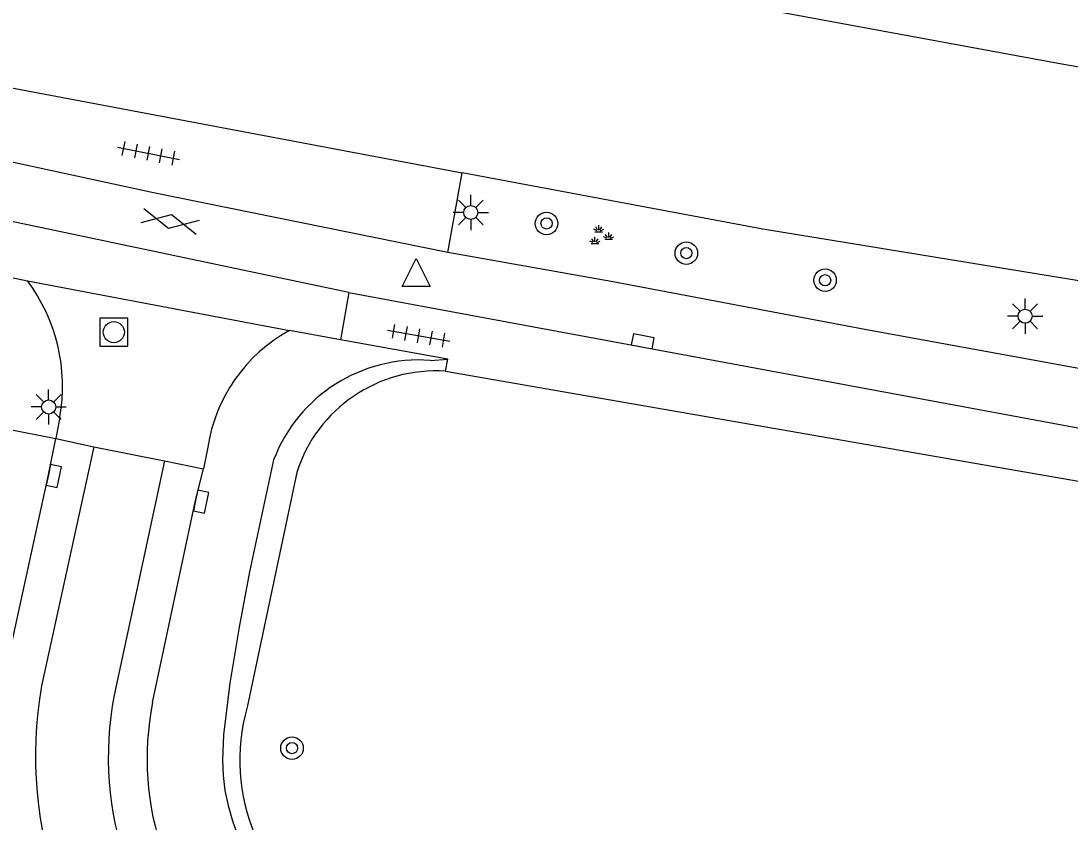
# Model space of a CAD drawing. Extents: x 131000 to 133014, y 396499 to 399001.
# Drawn here: x 131235.07 to 131272.33, y 396556.2 to 396584.65 of the extents above; entities that cross this region are included whole.
import ezdxf

# ---------------------------------------------------------------- set-up
doc = ezdxf.new("R2010")
doc.units = 0
for name, color, linetype in [('gg-afsc-erfafscheiding', 7, 'Continuous'), ('gg-afsc-hekwerk', 7, 'Continuous'), ('gg-knt-verharding', 7, 'Continuous'), ('gg-knt-verharding nz', 7, 'Continuous'), ('gt-grn-groengrens', 7, 'Continuous'), ('gt-grn-weggrens', 7, 'Continuous'), ('gt-symb-boom', 7, 'Continuous'), ('gt-symb-gesloten verharding', 7, 'Continuous'), ('gt-symb-groenvak', 7, 'Continuous'), ('gt-symb-kolk', 7, 'Continuous'), ('gt-symb-lichtmast', 7, 'Continuous'), ('gt-symb-rioolschacht', 7, 'Continuous'), ('gt-symb-tegel verharding', 7, 'Continuous'), ('gt-symb-waterafsluiter', 7, 'Continuous')]:
    doc.layers.add(name, color=color, linetype=linetype)

# ---------------------------------------------------------------- blocks, each defined once
blk = doc.blocks.new('gt0-LMAST')
at = {"layer": 'gt-symb-lichtmast'}
for p, q in [((-0.182, 0.173), (-0.447, 0.438)), ((-0.005, 0.246), (-0.005, 0.621)), ((0.172, 0.173), (0.437, 0.438)), ((-0.255, -0.004), (-0.63, -0.004)), ((-0.182, -0.181), (-0.447, -0.446)), ((-0.005, -0.254), (-0.005, -0.629)), ((0.437, -0.446), (0.172, -0.181)), ((0.245, -0.004), (0.62, -0.004))]:
    blk.add_line(p, q, dxfattribs=at)
blk.add_circle((-0.005, -0.004), 0.25, dxfattribs=at)
blk = doc.blocks.new('gt0-KOLK')
at = {"layer": 'gt-symb-kolk'}
blk.add_lwpolyline([(0, 0), (0.375, 0), (0.375, 0.4), (-0.375, 0.4), (-0.375, 0), (0, 0)], dxfattribs=at)
blk = doc.blocks.new('gt0-TEG1')
at = {"layer": 'gt-symb-tegel verharding'}
for p, q in [((-1.125, 0), (1.125, 0)), ((-0.9, -0.25), (-0.9, 0.25)), ((-0.45, -0.25), (-0.45, 0.25)), ((0, -0.25), (0, 0.25)), ((0.45, -0.25), (0.45, 0.25)), ((0.9, -0.25), (0.9, 0.25))]:
    blk.add_line(p, q, dxfattribs=at)
blk = doc.blocks.new('gt0-BOOM')
at = {"layer": 'gt-symb-boom'}
for radius in [0.4, 0.2]:
    blk.add_circle((0, 0), radius, dxfattribs=at)
blk = doc.blocks.new('gt0-WAFSL')
at = {"layer": 'gt-symb-waterafsluiter'}
for p, q in [((-0.5, -0.333), (0, 0.667)), ((0, 0.667), (0.5, -0.333)), ((0.5, -0.333), (-0.5, -0.333))]:
    blk.add_line(p, q, dxfattribs=at)
blk = doc.blocks.new('gt0-GRVAK')
at = {"layer": 'gt-symb-groenvak'}
for p, q in [((-0.047, 0.214), (-0.047, 0.393)), ((-0.11, 0.189), (-0.228, 0.24)), ((-0.182, 0.153), (0.088, 0.153)), ((-0.091, 0.211), (-0.156, 0.322)), ((-0.004, 0.211), (0.061, 0.322)), ((0.015, 0.189), (0.133, 0.24)), ((0.262, -0.052), (0.197, 0.059)), ((0.305, -0.049), (0.305, 0.13)), ((0.349, -0.052), (0.414, 0.059)), ((-0.245, -0.228), (-0.363, -0.177)), ((-0.318, -0.264), (-0.047, -0.264)), ((-0.226, -0.206), (-0.291, -0.095)), ((-0.183, -0.203), (-0.183, -0.024)), ((-0.139, -0.206), (-0.074, -0.095)), ((-0.12, -0.228), (-0.002, -0.177)), ((0.243, -0.074), (0.125, -0.023)), ((0.17, -0.11), (0.441, -0.11)), ((0.368, -0.074), (0.486, -0.023))]:
    blk.add_line(p, q, dxfattribs=at)
blk = doc.blocks.new('gt0-RS')
at = {"layer": 'gt-symb-rioolschacht'}
blk.add_lwpolyline([(-0.5, -0.5), (0.5, -0.5), (0.5, 0.5), (-0.5, 0.5)], close=True, dxfattribs=at)
blk.add_circle((0, 0), 0.375, dxfattribs=at)
blk = doc.blocks.new('gt0-GESVH1')
at = {"layer": 'gt-symb-gesloten verharding'}
for p, q in [((-0.992, -0.261), (0.008, 0.239)), ((0.008, -0.261), (-0.992, 0.239)), ((0.008, 0.239), (1.008, -0.261)), ((1.008, 0.239), (0.008, -0.261))]:
    blk.add_line(p, q, dxfattribs=at)

msp = doc.modelspace()

# ---------------------------------------------------------------- linework, layer by layer
at = {"layer": 'gg-afsc-erfafscheiding'}
msp.add_line((131250.156, 396572.205), (131295.231, 396564.374), dxfattribs=at)
at = {"layer": 'gg-afsc-hekwerk'}
msp.add_line((131244.87, 396568.61), (131243.111, 396560.276), dxfattribs=at)
for centre, radius, start, end in [((131249.799, 396567.046), 5.172, 86.0466, 162.3925), ((131249.636, 396558.393), 6.791, 163.9054, 241.8985)]:
    msp.add_arc(centre, radius, start, end, dxfattribs=at)
at = {"layer": 'gg-knt-verharding'}
for p, q in [((131228.923, 396583.376), (131250.742, 396579.256)), ((131250.232, 396576.427), (131250.742, 396579.256)), ((131246.719, 396574.999), (131232.195, 396578.065)), ((131233.469, 396575.797), (131235.304, 396575.422)), ((131246.418, 396573.327), (131244.609, 396573.653)), ((131250.234, 396572.639), (131246.418, 396573.327)), ((131250.156, 396572.205), (131250.234, 396572.639)), ((131236.458, 396570.579), (131236.309, 396569.816)), ((131236.309, 396569.816), (131237.662, 396569.52)), ((131237.662, 396569.52), (131240.17, 396569.021)), ((131241.707, 396569.506), (131241.555, 396568.745)), ((131240.17, 396569.021), (131241.555, 396568.745))]:
    msp.add_line(p, q, dxfattribs=at)
for points in [[(131285.732, 396580.703), (131271.916, 396583.141), (131257.188, 396585.86), (131248.349, 396587.576)], [(131250.232, 396576.427), (131239.785, 396578.545), (131228.466, 396580.999)], [(131294.759, 396572.166), (131286.41, 396573.231), (131279.745, 396574.259), (131261.421, 396577.255), (131250.742, 396579.256)], [(131296.074, 396568.132), (131285.371, 396569.987), (131265.048, 396573.684), (131256.03, 396575.398), (131250.232, 396576.427)], [(131246.719, 396574.999), (131274.206, 396569.901), (131289.664, 396567.165), (131294.897, 396566.282), (131299.974, 396565.463), (131305.58, 396564.602), (131311.691, 396563.72), (131317.645, 396562.929), (131323.09, 396562.232), (131340.463, 396560.095), (131385.916, 396554.406), (131408.984, 396551.55), (131431.56, 396548.727)], [(131232.377, 396562.733), (131234.001, 396570.263), (131236.309, 396569.816)], [(131239.749, 396560.44), (131241.275, 396567.62), (131241.555, 396568.745)]]:
    msp.add_lwpolyline(points, dxfattribs=at)
for centre, radius, start, end in [((131230.271, 396571.664), 6.281, 350.0554, 36.7499), ((131247.363, 396568.637), 5.722, 118.7681, 171.2646), ((131249.788, 396558.443), 10.235, 168.7515, 229.4532)]:
    msp.add_arc(centre, radius, start, end, dxfattribs=at)
at = {"layer": 'gg-knt-verharding nz'}
for p, q in [((131237.662, 396569.52), (131235.806, 396561.037)), ((131240.17, 396569.021), (131238.38, 396560.703))]:
    msp.add_line(p, q, dxfattribs=at)
msp.add_lwpolyline([(131234.465, 396561.252), (131236.046, 396568.529), (131236.309, 396569.816)], dxfattribs=at)
for centre, radius, start, end in [((131249.7, 396558.491), 15.483, 169.728, 230.7322), ((131249.914, 396558.54), 14.327, 169.9616, 230.1593), ((131249.929, 396558.517), 11.754, 169.2815, 229.2208)]:
    msp.add_arc(centre, radius, start, end, dxfattribs=at)
at = {"layer": 'gt-grn-groengrens'}
msp.add_line((131249.609, 396572.594), (131250.234, 396572.639), dxfattribs=at)
msp.add_lwpolyline([(131244.047, 396569.056), (131243.192, 396565.081), (131242.821, 396563.115), (131242.494, 396561.123), (131242.267, 396559.291), (131242.226, 396558.404), (131242.251, 396557.851), (131242.32, 396557.314), (131242.432, 396556.78), (131242.589, 396556.236), (131242.792, 396555.669), (131242.921, 396555.376), (131243.264, 396554.762), (131243.673, 396554.152), (131244.46, 396553.136), (131244.824, 396552.712)], dxfattribs=at)
msp.add_arc((131249.203, 396567.092), 5.517, 85.7747, 159.1464, dxfattribs=at)
at = {"layer": 'gt-grn-weggrens'}
for p, q in [((131235.304, 396575.422), (131244.609, 396573.653)), ((131246.719, 396574.999), (131246.418, 396573.327))]:
    msp.add_line(p, q, dxfattribs=at)

# ---------------------------------------------------------------- block references
at = {"layer": 'gt-symb-boom'}
for p in [(131253.742, 396577.456), (131258.706, 396576.403), (131263.633, 396575.44), (131244.701, 396558.822)]:
    msp.add_blockref('gt0-BOOM', p, dxfattribs=at)
at = {"layer": 'gt-symb-gesloten verharding', "rotation": -11.950647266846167}
msp.add_blockref('gt0-GESVH1', (131240.363, 396577.536), dxfattribs=at)
at = {"layer": 'gt-symb-groenvak'}
msp.add_blockref('gt0-GRVAK', (131255.643, 396577.008), dxfattribs=at)
at = {"layer": 'gt-symb-kolk'}
for p, rotation in [((131257.12, 396573.071), -10.48938981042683), ((131236.046, 396568.529), -102.25483065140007), ((131241.275, 396567.62), -101.99837932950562)]:
    msp.add_blockref('gt0-KOLK', p, dxfattribs=dict(at, rotation=rotation))
at = {"layer": 'gt-symb-lichtmast'}
for p in [(131251.055, 396577.849), (131270.742, 396574.165), (131236.062, 396570.941)]:
    msp.add_blockref('gt0-LMAST', p, dxfattribs=at)
at = {"layer": 'gt-symb-rioolschacht'}
msp.add_blockref('gt0-RS', (131238.37, 396573.595), dxfattribs=at)
at = {"layer": 'gt-symb-tegel verharding'}
for p, rotation in [((131239.604, 396579.945), -11.073871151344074), ((131249.199, 396573.467), -10.017934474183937)]:
    msp.add_blockref('gt0-TEG1', p, dxfattribs=dict(at, rotation=rotation))
at = {"layer": 'gt-symb-waterafsluiter'}
msp.add_blockref('gt0-WAFSL', (131249.111, 396575.546), dxfattribs=at)

doc.saveas('drawing.dxf')
